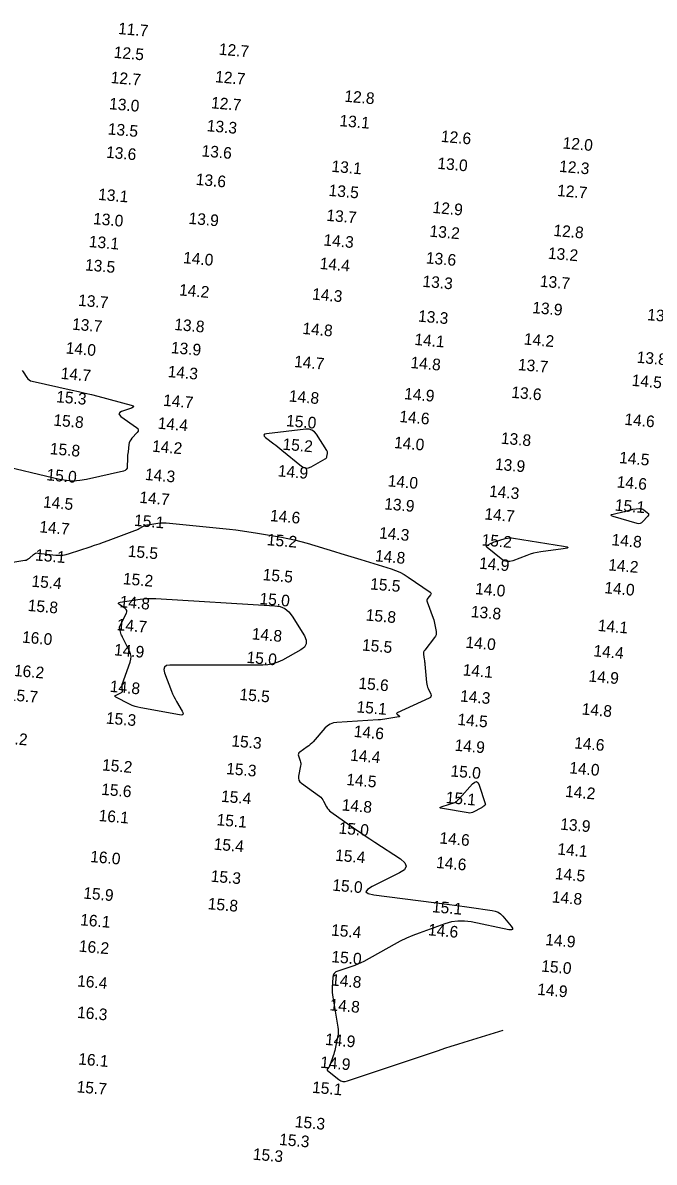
# Model space of a CAD drawing. Extents: x 988130 to 1132882, y 654656 to 841453.
# Drawn here: x 1058992.9 to 1059265.2, y 742443.7 to 742935.4 of the extents above; entities that cross this region are included whole.
import ezdxf

# ---------------------------------------------------------------- set-up
doc = ezdxf.new("R2010")
doc.units = 0
doc.layers.add('V-TOPO-MAJR', color=7, linetype='Continuous')
doc.layers.add('V-TOPO-SOUN', color=7, linetype='Continuous')

msp = doc.modelspace()

# ---------------------------------------------------------------- linework, layer by layer
at = {"layer": 'V-TOPO-MAJR'}
for points in [[(1058992.54, 742785.41), (1058992.99, 742784.83), (1058994.66, 742782.33), (1058995.12, 742781.77), (1058995.65, 742781.31), (1058996.27, 742780.98), (1058996.96, 742780.76), (1059014.18, 742776.94), (1059016.97, 742776.3), (1059019.74, 742775.65), (1059022.51, 742774.96), (1059025.27, 742774.25), (1059039.66, 742770.47), (1059040.48, 742770.17), (1059040.76, 742769.85), (1059040.51, 742769.51), (1059039.72, 742769.14), (1059035.5, 742767.62), (1059034.69, 742767.21), (1059034.37, 742766.72), (1059034.55, 742766.18), (1059035.21, 742765.56), (1059041.94, 742760.78), (1059042.46, 742760.29), (1059042.67, 742759.76), (1059042.57, 742759.2), (1059042.17, 742758.61), (1059039.88, 742756.11), (1059039.41, 742755.51), (1059039.04, 742754.87), (1059038.79, 742754.17), (1059038.64, 742753.43), (1059038.26, 742750.34), (1059038.17, 742749.57), (1059038.11, 742748.8), (1059038.06, 742748.03), (1059038.03, 742747.25), (1059037.96, 742743.95), (1059037.84, 742743.22), (1059037.53, 742742.64), (1059037.03, 742742.23), (1059036.34, 742741.97), (1059020.41, 742738.32), (1059017.5, 742737.83), (1059014.58, 742737.66), (1059011.67, 742737.84), (1059008.75, 742738.35), (1058980.8, 742744.89)], [(1058980.03, 742701.24), (1058993.72, 742703.46), (1058994.27, 742703.59), (1058994.79, 742703.8), (1058995.27, 742704.07), (1058995.72, 742704.42), (1058997.45, 742705.97), (1058997.9, 742706.3), (1058998.38, 742706.52), (1058998.9, 742706.62), (1058999.46, 742706.61), (1059007.19, 742705.75), (1059008.67, 742705.66), (1059010.12, 742705.74), (1059011.56, 742705.97), (1059012.98, 742706.36), (1059021.89, 742709.3), (1059023.84, 742709.96), (1059025.78, 742710.63), (1059027.73, 742711.32), (1059029.66, 742712.02), (1059041.16, 742716.27), (1059041.65, 742716.46), (1059042.13, 742716.67), (1059042.6, 742716.89), (1059043.06, 742717.14), (1059044.89, 742718.15), (1059045.36, 742718.38), (1059045.84, 742718.57), (1059046.34, 742718.71), (1059046.84, 742718.82), (1059051.15, 742719.52), (1059052.04, 742719.64), (1059052.93, 742719.69), (1059053.83, 742719.69), (1059054.72, 742719.63), (1059081.97, 742716.87), (1059084.8, 742716.56), (1059087.62, 742716.2), (1059090.44, 742715.79), (1059093.25, 742715.34), (1059104.47, 742713.41), (1059107.26, 742712.89), (1059110.04, 742712.28), (1059112.79, 742711.58), (1059115.53, 742710.8), (1059127.27, 742707.23), (1059130.11, 742706.37), (1059132.95, 742705.51), (1059135.79, 742704.64), (1059138.63, 742703.77), (1059151.73, 742699.77), (1059153.67, 742699.1), (1059155.54, 742698.28), (1059157.34, 742697.33), (1059159.07, 742696.23), (1059168.52, 742689.74), (1059168.81, 742689.47), (1059168.94, 742689.17), (1059168.9, 742688.85), (1059168.69, 742688.51), (1059167.53, 742687.09), (1059167.3, 742686.73), (1059167.18, 742686.35), (1059167.17, 742685.94), (1059167.27, 742685.52), (1059169.89, 742678.44), (1059170.13, 742677.74), (1059170.34, 742677.04), (1059170.51, 742676.33), (1059170.65, 742675.61), (1059171.15, 742672.7), (1059171.2, 742671.99), (1059171.1, 742671.32), (1059170.86, 742670.69), (1059170.47, 742670.1), (1059166.21, 742664.76), (1059165.93, 742664.33), (1059165.75, 742663.87), (1059165.67, 742663.38), (1059165.7, 742662.87), (1059166.01, 742660.76), (1059166.09, 742660.23), (1059166.16, 742659.7), (1059166.22, 742659.17), (1059166.27, 742658.63), (1059166.99, 742650.67), (1059167.08, 742650.02), (1059167.22, 742649.37), (1059167.42, 742648.75), (1059167.68, 742648.13), (1059168.8, 742645.71), (1059168.97, 742645.14), (1059168.92, 742644.66), (1059168.65, 742644.26), (1059168.15, 742643.94), (1059154.4, 742637.67), (1059154.2, 742637.54), (1059154.12, 742637.4), (1059154.16, 742637.24), (1059154.31, 742637.06), (1059155.15, 742636.32), (1059155.29, 742636.15), (1059155.32, 742636.02), (1059155.23, 742635.92), (1059155.01, 742635.86), (1059149.94, 742635.03), (1059149, 742634.89), (1059148.06, 742634.78), (1059147.12, 742634.68), (1059146.17, 742634.62), (1059128.33, 742633.53), (1059126.83, 742633.3), (1059125.47, 742632.8), (1059124.24, 742632.03), (1059123.14, 742630.99), (1059118.05, 742625.18), (1059117.48, 742624.56), (1059116.87, 742623.99), (1059116.23, 742623.46), (1059115.56, 742622.96), (1059112.33, 742620.74), (1059111.95, 742620.4), (1059111.73, 742620.01), (1059111.68, 742619.56), (1059111.78, 742619.06), (1059112.53, 742616.96), (1059112.68, 742616.43), (1059112.76, 742615.9), (1059112.77, 742615.36), (1059112.7, 742614.82), (1059111.86, 742610.32), (1059111.81, 742609.43), (1059111.98, 742608.64), (1059112.4, 742607.94), (1059113.05, 742607.33), (1059120.86, 742601.64), (1059121.4, 742601.2), (1059121.87, 742600.7), (1059122.29, 742600.15), (1059122.64, 742599.55), (1059123.93, 742597.03), (1059124.28, 742596.43), (1059124.7, 742595.89), (1059125.18, 742595.4), (1059125.73, 742594.97), (1059136.57, 742587.36), (1059138.58, 742585.96), (1059140.59, 742584.58), (1059142.62, 742583.22), (1059144.66, 742581.87), (1059155.78, 742574.59), (1059157.66, 742572.97), (1059158.23, 742571.43), (1059157.48, 742569.97), (1059155.42, 742568.59), (1059143.61, 742562.77), (1059141.49, 742561.47), (1059140.89, 742560.44), (1059141.8, 742559.65), (1059144.22, 742559.12), (1059176.98, 742554.97), (1059179.09, 742554.69), (1059181.21, 742554.41), (1059183.32, 742554.12), (1059185.43, 742553.83), (1059195.32, 742552.41), (1059196.64, 742552.11), (1059197.84, 742551.59), (1059198.92, 742550.85), (1059199.88, 742549.89), (1059203.47, 742545.64), (1059204.09, 742544.74), (1059204.14, 742544.18), (1059203.62, 742543.96), (1059202.54, 742544.07), (1059186.3, 742547.42), (1059183.42, 742547.82), (1059180.56, 742547.82), (1059177.73, 742547.42), (1059174.94, 742546.61), (1059163.8, 742542.6), (1059161.04, 742541.55), (1059158.33, 742540.38), (1059155.67, 742539.11), (1059153.06, 742537.72), (1059139.93, 742530.41), (1059138.68, 742529.76), (1059137.4, 742529.17), (1059136.1, 742528.64), (1059134.77, 742528.18), (1059128.75, 742526.24), (1059127.85, 742525.82), (1059127.19, 742525.21), (1059126.76, 742524.42), (1059126.57, 742523.44), (1059126.31, 742519.15), (1059126.27, 742518.08), (1059126.3, 742517.01), (1059126.39, 742515.95), (1059126.54, 742514.89), (1059128.74, 742502.07), (1059128.88, 742500.97), (1059128.91, 742499.87), (1059128.83, 742498.77), (1059128.65, 742497.68), (1059127.58, 742492.68), (1059127.4, 742491.9), (1059127.19, 742491.12), (1059126.97, 742490.35), (1059126.72, 742489.59), (1059125.29, 742485.49), (1059125.21, 742485.27), (1059125.1, 742485.07), (1059124.98, 742484.87), (1059124.84, 742484.69), (1059124.24, 742483.98), (1059124.13, 742483.81), (1059124.1, 742483.64), (1059124.16, 742483.49), (1059124.3, 742483.34), (1059129.14, 742479.48), (1059130.03, 742478.92), (1059130.97, 742478.62), (1059131.96, 742478.58), (1059132.98, 742478.8), (1059172.13, 742491.95), (1059174.91, 742492.88), (1059177.7, 742493.78), (1059180.5, 742494.67), (1059183.3, 742495.53), (1059200.11, 742500.68)]]:
    msp.add_lwpolyline(points, dxfattribs=at)
for points in [[(1059102.92, 742752.44), (1059103.79, 742751.75), (1059104.66, 742751.05), (1059113.07, 742744.15), (1059114.07, 742743.51), (1059115.11, 742743.24), (1059116.17, 742743.33), (1059117.27, 742743.78), (1059123.35, 742747.21), (1059123.62, 742747.41), (1059123.83, 742747.64), (1059123.98, 742747.92), (1059124.07, 742748.24), (1059124.29, 742749.62), (1059124.32, 742749.96), (1059124.28, 742750.28), (1059124.19, 742750.6), (1059124.03, 742750.9), (1059119.54, 742757.83), (1059118.65, 742758.91), (1059117.58, 742759.63), (1059116.35, 742759.99), (1059114.95, 742760), (1059098, 742758.03), (1059097.14, 742757.83), (1059096.79, 742757.5), (1059096.93, 742757.04), (1059097.57, 742756.44), (1059101.15, 742753.79), (1059102.04, 742753.12)], [(1059252.93, 742724.67), (1059253.24, 742724.75), (1059253.55, 742724.84), (1059254.78, 742725.2), (1059255.09, 742725.28), (1059255.41, 742725.35), (1059255.72, 742725.41), (1059256.04, 742725.46), (1059258.83, 742725.79), (1059259.33, 742725.8), (1059259.81, 742725.72), (1059260.27, 742725.54), (1059260.69, 742725.26), (1059262.35, 742723.97), (1059262.67, 742723.64), (1059262.79, 742723.29), (1059262.73, 742722.93), (1059262.47, 742722.55), (1059260.22, 742720.03), (1059259.7, 742719.57), (1059259.13, 742719.31), (1059258.5, 742719.23), (1059257.82, 742719.35), (1059247.44, 742722.42), (1059246.77, 742722.68), (1059246.55, 742722.93), (1059246.78, 742723.16), (1059247.47, 742723.38), (1059252.3, 742724.51), (1059252.61, 742724.59)], [(1059195.8, 742711.25), (1059196.24, 742711.42), (1059196.69, 742711.56), (1059200.99, 742712.85), (1059201.86, 742713.06), (1059202.74, 742713.17), (1059203.63, 742713.18), (1059204.52, 742713.08), (1059226.01, 742709.62), (1059227.6, 742709.28), (1059228.13, 742708.97), (1059227.59, 742708.67), (1059225.99, 742708.38), (1059216.26, 742707.14), (1059214.73, 742706.9), (1059213.21, 742706.56), (1059211.72, 742706.13), (1059210.25, 742705.61), (1059204.25, 742703.26), (1059202.91, 742702.91), (1059201.63, 742702.92), (1059200.41, 742703.3), (1059199.24, 742704.04), (1059193.15, 742708.97), (1059192.88, 742709.26), (1059192.81, 742709.53), (1059192.93, 742709.77), (1059193.26, 742710), (1059194.94, 742710.86), (1059195.36, 742711.07)], [(1059032.61, 742644.88), (1059032.74, 742645.11), (1059033.1, 742645.33), (1059035.41, 742646.4), (1059035.66, 742646.56), (1059035.83, 742646.76), (1059035.91, 742647.01), (1059035.9, 742647.31), (1059035.7, 742648.59), (1059035.67, 742648.91), (1059035.68, 742649.23), (1059035.72, 742649.54), (1059035.81, 742649.85), (1059039.24, 742659.56), (1059039.54, 742660.76), (1059039.59, 742661.94), (1059039.39, 742663.1), (1059038.94, 742664.25), (1059035.88, 742670.27), (1059035.68, 742670.68), (1059035.51, 742671.1), (1059035.35, 742671.52), (1059035.21, 742671.96), (1059034.69, 742673.71), (1059034.6, 742674.14), (1059034.6, 742674.57), (1059034.68, 742674.98), (1059034.84, 742675.39), (1059037.55, 742680.64), (1059037.76, 742681.25), (1059037.74, 742681.81), (1059037.5, 742682.3), (1059037.02, 742682.74), (1059034.65, 742684.37), (1059034.22, 742684.74), (1059034.11, 742685.04), (1059034.34, 742685.26), (1059034.88, 742685.4), (1059043.5, 742686.7), (1059045.17, 742686.9), (1059046.85, 742687.02), (1059048.53, 742687.05), (1059050.22, 742686.99), (1059101.62, 742683.86), (1059103.9, 742683.47), (1059105.9, 742682.6), (1059107.61, 742681.25), (1059109.04, 742679.41), (1059114.34, 742670.82), (1059115.13, 742669), (1059115.13, 742667.39), (1059114.34, 742665.98), (1059112.75, 742664.78), (1059104.84, 742660.41), (1059102.82, 742659.45), (1059100.74, 742658.77), (1059098.58, 742658.36), (1059096.36, 742658.22), (1059056.35, 742658.26), (1059054.85, 742658.05), (1059053.95, 742657.41), (1059053.68, 742656.35), (1059054.02, 742654.87), (1059057.02, 742646.98), (1059057.48, 742645.85), (1059057.98, 742644.74), (1059058.54, 742643.65), (1059059.14, 742642.59), (1059061.63, 742638.38), (1059062.03, 742637.49), (1059061.96, 742636.91), (1059061.45, 742636.66), (1059060.47, 742636.72), (1059043.75, 742639.76), (1059042.51, 742640.03), (1059041.29, 742640.4), (1059040.11, 742640.85), (1059038.96, 742641.38), (1059033.08, 742644.4), (1059032.73, 742644.64)], [(1059180.88, 742600.35), (1059181.03, 742600.51), (1059181.19, 742600.68), (1059186.89, 742607.01), (1059187.8, 742607.79), (1059188.59, 742607.95), (1059189.24, 742607.48), (1059189.76, 742606.4), (1059192.33, 742598.51), (1059192.38, 742598.28), (1059192.35, 742598.07), (1059192.25, 742597.88), (1059192.09, 742597.71), (1059191.29, 742597.09), (1059191.08, 742596.93), (1059190.87, 742596.79), (1059190.66, 742596.66), (1059190.44, 742596.53), (1059187.39, 742594.87), (1059186.8, 742594.61), (1059186.19, 742594.45), (1059185.57, 742594.4), (1059184.92, 742594.46), (1059173.83, 742596.33), (1059173.07, 742596.51), (1059172.81, 742596.73), (1059173.05, 742596.97), (1059173.77, 742597.25), (1059179.18, 742598.89), (1059179.39, 742598.97), (1059179.59, 742599.07), (1059179.77, 742599.2), (1059179.94, 742599.35), (1059180.57, 742600.01), (1059180.72, 742600.18)]]:
    msp.add_lwpolyline(points, close=True, dxfattribs=at)

# ---------------------------------------------------------------- texts
at = {"layer": 'V-TOPO-SOUN'}
for s, p in [('11.7 ', (1059033.84, 742930.58)), ('12.7 ', (1059077.3, 742921.66)), ('12.5 ', (1059031.96, 742920.31)), ('12.7 ', (1059030.63, 742909.44)), ('12.7 ', (1059075.69, 742909.77)), ('13.0 ', (1059029.98, 742898.13)), ('12.7 ', (1059073.93, 742898.53)), ('12.8 ', (1059131.4, 742901.38)), ('13.5 ', (1059029.41, 742887.24)), ('13.3 ', (1059072.11, 742888.63)), ('13.1 ', (1059129.33, 742890.82)), ('12.6 ', (1059173.07, 742884.04)), ('13.6 ', (1059069.84, 742877.77)), ('12.0 ', (1059225.55, 742881.19)), ('13.6 ', (1059028.66, 742877.21)), ('13.1 ', (1059125.88, 742871.12)), ('13.0 ', (1059171.56, 742872.4)), ('12.3 ', (1059224.06, 742871.11)), ('13.6 ', (1059067.35, 742865.47)), ('13.1 ', (1059025.23, 742859)), ('13.5 ', (1059124.63, 742860.73)), ('12.7 ', (1059223.19, 742860.68)), ('12.9 ', (1059169.47, 742853.37)), ('13.0 ', (1059023.06, 742848.53)), ('13.9 ', (1059064.24, 742848.68)), ('13.7 ', (1059123.67, 742849.97)), ('13.2 ', (1059168.17, 742843.14)), ('12.8 ', (1059221.59, 742843.45)), ('13.1 ', (1059021.23, 742838.65)), ('14.3 ', (1059122.44, 742839.32)), ('13.2 ', (1059219.22, 742833.63)), ('13.5 ', (1059019.56, 742828.58)), ('14.0 ', (1059061.89, 742831.68)), ('14.4 ', (1059120.78, 742829.2)), ('13.6 ', (1059166.6, 742831.61)), ('13.3 ', (1059165.13, 742821.48)), ('13.7 ', (1059215.75, 742821.55)), ('14.2 ', (1059060.14, 742817.8)), ('14.3 ', (1059117.53, 742815.99)), ('13.7 ', (1059016.62, 742813.32)), ('13.9 ', (1059212.47, 742810.15)), ('13.3 ', (1059163.21, 742806.49)), ('13.6 ', (1059262.05, 742807.1)), ('13.7 ', (1059013.97, 742803.01)), ('13.8 ', (1059058.07, 742802.87)), ('14.8 ', (1059113.35, 742801.16)), ('14.1 ', (1059161.65, 742796.42)), ('14.2 ', (1059208.85, 742796.59)), ('14.0 ', (1059011.25, 742792.72)), ('13.9 ', (1059056.63, 742792.87)), ('14.7 ', (1059109.77, 742786.88)), ('14.8 ', (1059159.97, 742786.45)), ('13.7 ', (1059206.29, 742785.55)), ('13.8 ', (1059257.48, 742788.74)), ('14.7 ', (1059009.1, 742781.76)), ('14.3 ', (1059055.25, 742782.55)), ('14.5 ', (1059255.33, 742778.76)), ('15.3 ', (1059007.17, 742771.68)), ('14.7 ', (1059053.26, 742770.16)), ('14.8 ', (1059107.51, 742772)), ('14.9 ', (1059157.24, 742773.01)), ('13.6 ', (1059203.43, 742773.61)), ('15.8 ', (1059005.95, 742761.6)), ('14.4 ', (1059050.95, 742760.28)), ('15.0 ', (1059106.3, 742761.36)), ('14.6 ', (1059155.13, 742763.16)), ('14.6 ', (1059252.23, 742761.94)), ('14.2 ', (1059048.47, 742750.37)), ('15.2 ', (1059104.77, 742751.21)), ('14.0 ', (1059152.87, 742751.93)), ('13.8 ', (1059198.94, 742753.8)), ('15.8 ', (1059004.43, 742749.28)), ('14.5 ', (1059249.95, 742745.44)), ('14.9 ', (1059102.75, 742739.71)), ('13.9 ', (1059196.37, 742742.58)), ('15.0 ', (1059002.96, 742738.01)), ('14.3 ', (1059045.43, 742738.16)), ('14.0 ', (1059150.16, 742735.4)), ('14.6 ', (1059248.88, 742734.92)), ('14.3 ', (1059193.84, 742730.92)), ('14.5 ', (1059001.45, 742726.27)), ('14.7 ', (1059043.02, 742728.28)), ('13.9 ', (1059148.63, 742725.47)), ('15.1 ', (1059248.09, 742724.93)), ('14.6 ', (1059099.36, 742720.39)), ('14.7 ', (1059191.84, 742721.1)), ('14.7 ', (1058999.87, 742715.56)), ('15.1 ', (1059040.74, 742718.35)), ('14.3 ', (1059146.41, 742712.93)), ('15.2 ', (1059098.01, 742710.01)), ('15.2 ', (1059190.62, 742709.92)), ('14.8 ', (1059246.66, 742709.98)), ('15.1 ', (1058998.09, 742703.4)), ('15.5 ', (1059038.02, 742705.04)), ('14.8 ', (1059144.65, 742703.05)), ('14.9 ', (1059189.54, 742699.86)), ('14.2 ', (1059245.24, 742699.15)), ('15.4 ', (1058996.5, 742692.09)), ('15.2 ', (1059035.93, 742693.17)), ('15.5 ', (1059096.2, 742694.91)), ('15.5 ', (1059142.56, 742690.92)), ('14.0 ', (1059187.83, 742688.88)), ('14.0 ', (1059243.56, 742689.28)), ('15.8 ', (1058994.88, 742681.63)), ('14.8 ', (1059034.51, 742683.27)), ('15.0 ', (1059094.86, 742684.58)), ('15.8 ', (1059140.65, 742677.49)), ('13.8 ', (1059185.99, 742678.96)), ('14.7 ', (1059033.28, 742673.34)), ('14.1 ', (1059240.75, 742672.99)), ('16.0 ', (1058992.41, 742667.97)), ('14.8 ', (1059091.51, 742669.37)), ('14.9 ', (1059032.08, 742662.49)), ('15.5 ', (1059139.04, 742664.55)), ('14.0 ', (1059183.68, 742665.74)), ('14.4 ', (1059238.87, 742662.05)), ('15.0 ', (1059089.26, 742659.24)), ('16.2 ', (1058988.94, 742653.56)), ('14.1 ', (1059182.47, 742653.82)), ('14.8 ', (1059030.29, 742646.71)), ('15.6 ', (1059137.51, 742648.06)), ('14.9 ', (1059236.76, 742651.16)), ('15.7 ', (1058986.29, 742643.09)), ('15.5 ', (1059086.22, 742643.23)), ('14.3 ', (1059181.35, 742642.55)), ('15.1 ', (1059136.69, 742637.87)), ('14.8 ', (1059233.79, 742636.93)), ('15.3 ', (1059028.6, 742633.03)), ('14.5 ', (1059180.21, 742632.44)), ('14.6 ', (1059135.47, 742627.27)), ('16.2 ', (1058981.77, 742624.7)), ('15.3 ', (1059082.71, 742623.18)), ('14.6 ', (1059230.57, 742622.32)), ('14.4 ', (1059133.94, 742617.04)), ('14.9 ', (1059178.97, 742621.32)), ('15.2 ', (1059026.93, 742612.82)), ('15.3 ', (1059080.48, 742611.24)), ('15.0 ', (1059177.23, 742610.21)), ('14.0 ', (1059228.43, 742611.57)), ('15.6 ', (1059026.59, 742602.3)), ('14.5 ', (1059132.25, 742606.52)), ('15.4 ', (1059078.24, 742599.29)), ('15.1 ', (1059175.15, 742598.75)), ('14.2 ', (1059226.63, 742601.4)), ('14.8 ', (1059130.31, 742595.55)), ('16.1 ', (1059025.45, 742590.98)), ('15.1 ', (1059076.34, 742589.16)), ('13.9 ', (1059224.53, 742587.26)), ('15.0 ', (1059128.95, 742585.57)), ('15.4 ', (1059075.08, 742578.64)), ('14.6 ', (1059172.45, 742581.29)), ('16.0 ', (1059021.83, 742573.27)), ('15.4 ', (1059127.45, 742573.85)), ('14.1 ', (1059223.31, 742576.51)), ('14.6 ', (1059171.02, 742570.73)), ('15.3 ', (1059073.79, 742564.81)), ('14.5 ', (1059222.24, 742565.89)), ('15.0 ', (1059126.24, 742560.95)), ('15.9 ', (1059018.84, 742557.52)), ('15.8 ', (1059072.52, 742552.92)), ('14.8 ', (1059220.92, 742555.86)), ('15.1 ', (1059169.23, 742551.63)), ('16.1 ', (1059017.52, 742545.99)), ('15.4 ', (1059125.72, 742541.56)), ('14.6 ', (1059167.5, 742541.68)), ('16.2 ', (1059016.93, 742534.63)), ('14.9 ', (1059218.07, 742537.43)), ('15.0 ', (1059125.84, 742530.06)), ('15.0 ', (1059216.35, 742526.02)), ('16.4 ', (1059016.19, 742519.61)), ('14.8 ', (1059125.73, 742520.02)), ('14.9 ', (1059214.63, 742515.98)), ('14.8 ', (1059125.06, 742509.3)), ('16.3 ', (1059016.17, 742506.04)), ('14.9 ', (1059123.12, 742494.38)), ('16.1 ', (1059016.67, 742485.94)), ('14.9 ', (1059121.01, 742484.53)), ('15.7 ', (1059015.97, 742473.92)), ('15.1 ', (1059117.51, 742473.7)), ('15.3 ', (1059110.08, 742458.85)), ('15.3 ', (1059103.33, 742451.21)), ('15.3 ', (1059091.95, 742444.85))]:
    msp.add_text(s, height=5, rotation=355, dxfattribs=at).set_placement(p)

doc.saveas('drawing.dxf')
